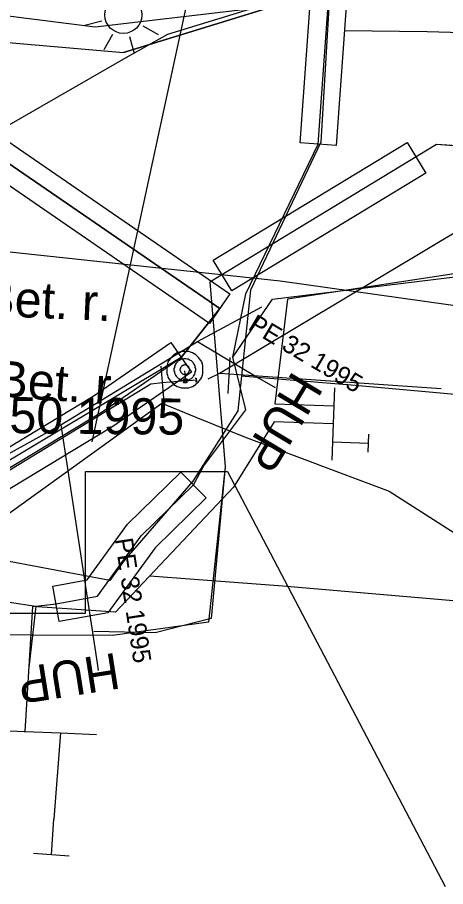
# Model space of a CAD drawing. Extents: x -746464 to -745690, y -1051581 to -1049993.
# Drawn here: x -746217.4 to -746205.55, y -1051051.28 to -1051027.23 of the extents above; entities that cross this region are included whole.
import ezdxf

# ---------------------------------------------------------------- set-up
doc = ezdxf.new("R2010")
doc.units = 0
for name, color, linetype in [('04_CETIN_neprovozovane', 7, 'Continuous'), ('04_CETIN_sdelovaci_podzem', 7, 'Continuous'), ('37_TVNET_sdelovaci_aktualizace_2019', 7, 'Continuous'), ('48_Prazs_plynarenska_STL', 7, 'Continuous'), ('48_Prazs_plynarenska_STL_popisy', 7, 'Continuous'), ('51_PVaK_kanal_zruseno_overena poloha', 7, 'Continuous'), ('51_PVaK_vodovod_chranicky_objekty', 7, 'Continuous'), ('51_PVaK_vodovod_neoverena poloha_rad', 7, 'Continuous'), ('51_PVaK_vodovod_overena poloha_rad', 7, 'Continuous'), ('51_PVaK_vodovod_zruseno_overena poloha', 7, 'Continuous'), ('55_PREdi_chranicky', 7, 'Continuous'), ('55_PREdi_NN', 7, 'Continuous'), ('55_PREdi_NN_popisy', 7, 'Continuous'), ('55_PREdi_NN_pripojovaci_misto', 7, 'Continuous'), ('55_PREdi_stavby_popisy', 7, 'Continuous'), ('55_PREdi_VN', 7, 'Continuous'), ('55_PREdi_ZRUSENE_elektro', 7, 'Continuous')]:
    doc.layers.add(name, color=color, linetype=linetype)

msp = doc.modelspace()

# ---------------------------------------------------------------- linework, layer by layer
at = {"layer": '04_CETIN_neprovozovane'}
for points in [[(-746232.55, -1051042.64), (-746231.74, -1051040.97), (-746231.72, -1051033.76), (-746230.88, -1051032.56), (-746225.36, -1051032.8), (-746219.36, -1051027.78), (-746214.46, -1051028.2), (-746202.86, -1051024.63), (-746199.26, -1051023.84)], [(-746230.88, -1051032.56), (-746225.36, -1051032.8), (-746219.36, -1051027.78), (-746214.46, -1051028.2), (-746202.86, -1051024.63), (-746199.26, -1051023.84)], [(-746213.24, -1051027.7), (-746206.91, -1051025.75), (-746205.16, -1051025.21)], [(-746187.72, -1051045.91), (-746187.64, -1051044.61), (-746188.83, -1051044.53), (-746188.39, -1051037.59), (-746210.13, -1051034.53), (-746221.4, -1051033.32)]]:
    msp.add_lwpolyline(points, dxfattribs=at)
at = {"layer": '04_CETIN_sdelovaci_podzem'}
for points in [[(-746202.86, -1051024.63), (-746214.46, -1051028.2)], [(-746229.36, -1051032.18), (-746221.31, -1051032.32), (-746214.39, -1051028.34), (-746213.24, -1051027.7)], [(-746219.36, -1051027.78), (-746214.46, -1051028.2)], [(-746221.31, -1051032.32), (-746214.39, -1051028.34)], [(-746219.39, -1051042.21), (-746213.4, -1051037.91), (-746212.46, -1051038.29)], [(-746212.46, -1051038.29), (-746211.07, -1051038.86)], [(-746211.07, -1051038.86), (-746207.11, -1051040.34), (-746201.26, -1051044.09)]]:
    msp.add_lwpolyline(points, dxfattribs=at)
at = {"layer": '37_TVNET_sdelovaci_aktualizace_2019'}
for points in [[(-746193.888, -1051024.474), (-746211.911, -1051023.116), (-746215.34, -1051038.976)], [(-746239.25, -1051043.721), (-746215.517, -1051043.721), (-746215.517, -1051039.794), (-746211.59, -1051039.794), (-746205.564, -1051051.284)]]:
    msp.add_lwpolyline(points, dxfattribs=at)
at = {"layer": '48_Prazs_plynarenska_STL'}
for points in [[(-746235.919, -1051039.569), (-746218.42, -1051039.73), (-746216.2, -1051038.51), (-746212.42, -1051036.2), (-746210.636, -1051035.246)], [(-746212.42, -1051036.2), (-746210.699, -1051037.224)], [(-746210.699, -1051037.224), (-746210.268, -1051037.478)], [(-746216.2, -1051038.51), (-746215.195, -1051045.105)], [(-746215.195, -1051045.105), (-746215.164, -1051045.306)]]:
    msp.add_lwpolyline(points, dxfattribs=at)
at = {"layer": '51_PVaK_kanal_zruseno_overena poloha'}
msp.add_lwpolyline([(-746220.869, -1051026.785), (-746215.243, -1051027.493), (-746206.826, -1051026.495), (-746196.38, -1051025.44), (-746193.464, -1051025.18), (-746179.748, -1051025.767)], dxfattribs=at)
at = {"layer": '51_PVaK_vodovod_chranicky_objekty'}
for p, q in [((-746211.571, -1051037.64), (-746211.514, -1051036.64)), ((-746213.337, -1051037.88), (-746213.417, -1051036.88)), ((-746212.799, -1051037.339), (-746212.699, -1051037.239)), ((-746212.799, -1051037.239), (-746212.699, -1051037.339)), ((-746212.799, -1051037.239), (-746212.799, -1051037.259)), ((-746212.799, -1051037.239), (-746212.779, -1051037.239)), ((-746212.799, -1051037.339), (-746212.799, -1051037.319)), ((-746212.799, -1051037.339), (-746212.779, -1051037.339)), ((-746212.699, -1051037.239), (-746212.719, -1051037.239)), ((-746212.699, -1051037.339), (-746212.719, -1051037.339)), ((-746212.699, -1051037.239), (-746212.699, -1051037.259)), ((-746212.699, -1051037.339), (-746212.699, -1051037.319))]:
    msp.add_line(p, q, dxfattribs=at)
for points in [[(-746212.265, -1051036.979), (-746212.265, -1051036.934), (-746212.265, -1051036.873), (-746212.28, -1051036.828), (-746212.295, -1051036.767), (-746212.326, -1051036.722), (-746212.356, -1051036.676), (-746212.386, -1051036.646), (-746212.432, -1051036.601), (-746212.462, -1051036.57), (-746212.508, -1051036.54), (-746212.553, -1051036.51), (-746212.614, -1051036.494), (-746212.659, -1051036.479), (-746212.72, -1051036.479), (-746212.765, -1051036.479), (-746212.826, -1051036.479), (-746212.871, -1051036.479), (-746212.917, -1051036.494), (-746212.977, -1051036.51), (-746213.023, -1051036.54), (-746213.068, -1051036.57), (-746213.098, -1051036.601), (-746213.144, -1051036.646), (-746213.174, -1051036.676), (-746213.205, -1051036.722), (-746213.235, -1051036.767), (-746213.25, -1051036.828), (-746213.265, -1051036.873), (-746213.265, -1051036.934), (-746213.265, -1051036.979), (-746213.265, -1051037.04), (-746213.265, -1051037.085), (-746213.25, -1051037.131), (-746213.235, -1051037.191), (-746213.205, -1051037.237), (-746213.174, -1051037.282), (-746213.144, -1051037.313), (-746213.098, -1051037.358), (-746213.068, -1051037.388), (-746213.023, -1051037.419), (-746212.977, -1051037.449), (-746212.917, -1051037.464), (-746212.871, -1051037.479), (-746212.826, -1051037.479), (-746212.765, -1051037.479), (-746212.72, -1051037.479), (-746212.659, -1051037.479), (-746212.614, -1051037.464), (-746212.553, -1051037.449), (-746212.508, -1051037.419), (-746212.462, -1051037.388), (-746212.432, -1051037.358), (-746212.386, -1051037.313), (-746212.356, -1051037.282), (-746212.326, -1051037.237), (-746212.295, -1051037.191), (-746212.28, -1051037.131), (-746212.265, -1051037.085), (-746212.265, -1051037.04), (-746212.265, -1051036.979)], [(-746212.462, -1051036.979), (-746212.462, -1051036.949), (-746212.477, -1051036.919), (-746212.477, -1051036.888), (-746212.492, -1051036.858), (-746212.508, -1051036.828), (-746212.523, -1051036.797), (-746212.538, -1051036.782), (-746212.568, -1051036.752), (-746212.583, -1051036.737), (-746212.614, -1051036.722), (-746212.644, -1051036.707), (-746212.674, -1051036.691), (-746212.705, -1051036.691), (-746212.735, -1051036.676), (-746212.765, -1051036.676), (-746212.795, -1051036.676), (-746212.826, -1051036.691), (-746212.856, -1051036.691), (-746212.886, -1051036.707), (-746212.917, -1051036.722), (-746212.947, -1051036.737), (-746212.962, -1051036.752), (-746212.992, -1051036.782), (-746213.008, -1051036.797), (-746213.023, -1051036.828), (-746213.038, -1051036.858), (-746213.053, -1051036.888), (-746213.053, -1051036.919), (-746213.068, -1051036.949), (-746213.068, -1051036.979), (-746213.068, -1051037.01), (-746213.053, -1051037.04), (-746213.053, -1051037.07), (-746213.038, -1051037.101), (-746213.023, -1051037.131), (-746213.008, -1051037.161), (-746212.992, -1051037.176), (-746212.962, -1051037.207), (-746212.947, -1051037.222), (-746212.917, -1051037.237), (-746212.886, -1051037.252), (-746212.856, -1051037.267), (-746212.826, -1051037.267), (-746212.795, -1051037.282), (-746212.765, -1051037.282), (-746212.735, -1051037.282), (-746212.705, -1051037.267), (-746212.674, -1051037.267), (-746212.644, -1051037.252), (-746212.614, -1051037.237), (-746212.583, -1051037.222), (-746212.568, -1051037.207), (-746212.538, -1051037.176), (-746212.523, -1051037.161), (-746212.508, -1051037.131), (-746212.492, -1051037.101), (-746212.477, -1051037.07), (-746212.477, -1051037.04), (-746212.462, -1051037.01), (-746212.462, -1051036.979)], [(-746212.629, -1051036.979), (-746212.629, -1051036.964), (-746212.644, -1051036.949), (-746212.644, -1051036.934), (-746212.644, -1051036.919), (-746212.659, -1051036.919), (-746212.659, -1051036.904), (-746212.674, -1051036.888), (-746212.689, -1051036.873), (-746212.705, -1051036.873), (-746212.705, -1051036.858), (-746212.72, -1051036.858), (-746212.735, -1051036.858), (-746212.75, -1051036.843), (-746212.765, -1051036.843), (-746212.78, -1051036.843), (-746212.795, -1051036.858), (-746212.811, -1051036.858), (-746212.826, -1051036.858), (-746212.826, -1051036.873), (-746212.841, -1051036.873), (-746212.856, -1051036.888), (-746212.871, -1051036.904), (-746212.886, -1051036.919), (-746212.886, -1051036.934), (-746212.886, -1051036.949), (-746212.902, -1051036.964), (-746212.902, -1051036.979), (-746212.902, -1051036.994), (-746212.886, -1051037.01), (-746212.886, -1051037.025), (-746212.886, -1051037.04), (-746212.871, -1051037.055), (-746212.856, -1051037.07), (-746212.841, -1051037.085), (-746212.826, -1051037.101), (-746212.811, -1051037.101), (-746212.795, -1051037.101), (-746212.78, -1051037.116), (-746212.765, -1051037.116), (-746212.75, -1051037.116), (-746212.735, -1051037.101), (-746212.72, -1051037.101), (-746212.705, -1051037.101), (-746212.689, -1051037.085), (-746212.674, -1051037.07), (-746212.659, -1051037.055), (-746212.659, -1051037.04), (-746212.644, -1051037.04), (-746212.644, -1051037.025), (-746212.644, -1051037.01), (-746212.629, -1051036.994), (-746212.629, -1051036.979)], [(-746212.699, -1051037.289), (-746212.699, -1051037.284), (-746212.7, -1051037.279), (-746212.701, -1051037.274), (-746212.703, -1051037.269), (-746212.706, -1051037.264), (-746212.709, -1051037.26), (-746212.712, -1051037.256), (-746212.716, -1051037.252), (-746212.72, -1051037.249), (-746212.724, -1051037.246), (-746212.729, -1051037.243), (-746212.734, -1051037.241), (-746212.739, -1051037.24), (-746212.744, -1051037.239), (-746212.749, -1051037.239), (-746212.754, -1051037.239), (-746212.759, -1051037.24), (-746212.764, -1051037.241), (-746212.769, -1051037.243), (-746212.774, -1051037.246), (-746212.778, -1051037.249), (-746212.782, -1051037.252), (-746212.786, -1051037.256), (-746212.789, -1051037.26), (-746212.792, -1051037.264), (-746212.795, -1051037.269), (-746212.797, -1051037.274), (-746212.798, -1051037.279), (-746212.799, -1051037.284), (-746212.799, -1051037.289), (-746212.799, -1051037.294), (-746212.798, -1051037.299), (-746212.797, -1051037.304), (-746212.795, -1051037.309), (-746212.792, -1051037.314), (-746212.789, -1051037.318), (-746212.786, -1051037.322), (-746212.782, -1051037.326), (-746212.778, -1051037.329), (-746212.774, -1051037.332), (-746212.769, -1051037.335), (-746212.764, -1051037.337), (-746212.759, -1051037.338), (-746212.754, -1051037.339), (-746212.749, -1051037.339), (-746212.744, -1051037.339), (-746212.739, -1051037.338), (-746212.734, -1051037.337), (-746212.729, -1051037.335), (-746212.724, -1051037.332), (-746212.72, -1051037.329), (-746212.716, -1051037.326), (-746212.712, -1051037.322), (-746212.709, -1051037.318), (-746212.706, -1051037.314), (-746212.703, -1051037.309), (-746212.701, -1051037.304), (-746212.7, -1051037.299), (-746212.699, -1051037.294), (-746212.699, -1051037.289)], [(-746212.48, -1051037.217), (-746212.455, -1051037.215), (-746212.447, -1051037.314), (-746212.472, -1051037.316)]]:
    msp.add_lwpolyline(points, dxfattribs=at)
at = {"layer": '51_PVaK_vodovod_neoverena poloha_rad'}
msp.add_line((-746212.75, -1051037.29), (-746212.451, -1051037.266), dxfattribs=at)
at = {"layer": '51_PVaK_vodovod_overena poloha_rad'}
for p, q in [((-746212.78, -1051037.01), (-746212.75, -1051037.29)), ((-746212.75, -1051037.29), (-746213.38, -1051037.34))]:
    msp.add_line(p, q, dxfattribs=at)
msp.add_lwpolyline([(-746213.38, -1051037.34), (-746213.71, -1051037.385), (-746218.12, -1051040.07), (-746229.11, -1051040.25), (-746236.02, -1051040.57)], dxfattribs=at)
at = {"layer": '51_PVaK_vodovod_zruseno_overena poloha'}
for p, q in [((-746211.79, -1051037.08), (-746211.54, -1051037.1)), ((-746211.54, -1051037.1), (-746205.67, -1051037.5))]:
    msp.add_line(p, q, dxfattribs=at)
msp.add_lwpolyline([(-746202.75, -1051031.17), (-746203.77, -1051032.28), (-746211.79, -1051037.08), (-746212.126, -1051037.239)], dxfattribs=at)
at = {"layer": '55_PREdi_chranicky'}
for points in [[(-746209.038, -1051023.263), (-746208.04, -1051023.335), (-746208.58, -1051030.775), (-746209.578, -1051030.703), (-746209.038, -1051023.263)], [(-746220.834, -1051026.861), (-746219.967, -1051027.359), (-746220.44, -1051028.184), (-746220.44, -1051028.583), (-746220.298, -1051028.846), (-746211.517, -1051034.878), (-746212.083, -1051035.702), (-746221.062, -1051029.534), (-746221.44, -1051028.837), (-746221.44, -1051027.917), (-746220.834, -1051026.861)], [(-746211.465, -1051034.801), (-746211.984, -1051033.946), (-746206.616, -1051030.691), (-746206.097, -1051031.546), (-746211.465, -1051034.801)], [(-746213.154, -1051036.228), (-746212.586, -1051037.051), (-746214.758, -1051038.55), (-746217.918, -1051040.458), (-746220.105, -1051041.557), (-746220.611, -1051040.645), (-746218.402, -1051039.582), (-746215.301, -1051037.71), (-746213.154, -1051036.228)], [(-746216.42, -1051042.968), (-746215.467, -1051042.794), (-746214.35, -1051041.252), (-746212.88, -1051039.813), (-746212.18, -1051040.528), (-746213.59, -1051041.907), (-746214.893, -1051043.706), (-746216.24, -1051043.952), (-746216.42, -1051042.968)]]:
    msp.add_lwpolyline(points, close=True, dxfattribs=at)
at = {"layer": '55_PREdi_NN'}
for points in [[(-746205.314, -1051022.155), (-746207.659, -1051021.956), (-746208.557, -1051023.203), (-746209.007, -1051030.687), (-746210.952, -1051034.779), (-746211.302, -1051038.121), (-746212.549, -1051040.067), (-746214.445, -1051042.263), (-746214.844, -1051042.812), (-746219.634, -1051041.913), (-746228.415, -1051041.864), (-746234.807, -1051041.255), (-746237.392, -1051042.35)], [(-746211.44, -1051036.63), (-746211.08, -1051034.88), (-746209.08, -1051030.74), (-746208.54, -1051023.3), (-746208.29, -1051022.64), (-746207.69, -1051022.14), (-746205.43, -1051022.37)], [(-746211.44, -1051036.63), (-746210.34, -1051035.03), (-746201.83, -1051033.99), (-746193.61, -1051032.49), (-746186.78, -1051030.81), (-746181.7, -1051031.04), (-746181.2, -1051031.6)], [(-746181.821, -1051033.407), (-746181.359, -1051031.546), (-746181.614, -1051031.164), (-746186.645, -1051030.832), (-746193.612, -1051032.546), (-746209.924, -1051035.034), (-746210.272, -1051037.923), (-746208.645, -1051037.981)], [(-746211.08, -1051038.09), (-746211.44, -1051036.63)], [(-746208.627, -1051037.481), (-746208.645, -1051037.981), (-746208.663, -1051038.481), (-746208.681, -1051038.981), (-746208.699, -1051039.48)], [(-746216.89, -1051043.52), (-746216.33, -1051043.46), (-746215.18, -1051043.25), (-746213.97, -1051041.58), (-746212.53, -1051040.17), (-746212.24, -1051039.64), (-746211.08, -1051038.09)], [(-746208.663, -1051038.481), (-746210.29, -1051038.423), (-746211.416, -1051040.232), (-746214.689, -1051043.688), (-746216.981, -1051043.53), (-746217.196, -1051046.991)], [(-746208.681, -1051038.981), (-746208.181, -1051038.998)], [(-746237.32, -1051042.58), (-746236.73, -1051042.13), (-746233.28, -1051042.36), (-746229.04, -1051042.86), (-746226.33, -1051042.7), (-746221.72, -1051042.88), (-746219.7, -1051042.91), (-746217.62, -1051043.41), (-746216.89, -1051043.52)], [(-746217.027, -1051044.324), (-746220.012, -1051044.311), (-746221.148, -1051042.584), (-746229.659, -1051042.139), (-746230.231, -1051042.123), (-746231.405, -1051043.22), (-746231.997, -1051043.173), (-746233.87, -1051043.389), (-746235.001, -1051043.171), (-746235.862, -1051043.877)], [(-746216.89, -1051043.52), (-746217.09, -1051045.3)], [(-746221.207, -1051046.823), (-746220.206, -1051046.865), (-746219.208, -1051046.906), (-746218.209, -1051046.948), (-746217.209, -1051046.989), (-746217.196, -1051046.991), (-746216.211, -1051047.031), (-746215.212, -1051047.073)], [(-746216.211, -1051047.031), (-746216.388, -1051049.417)]]:
    msp.add_lwpolyline(points, dxfattribs=at)
at = {"layer": '55_PREdi_NN_popisy'}
for points in [[(-746211.211, -1051037.154), (-746208.054, -1051037.405), (-746199.154, -1051038.21)], [(-746213.739, -1051042.685), (-746210.057, -1051042.964), (-746201.153, -1051043.723)]]:
    msp.add_lwpolyline(points, dxfattribs=at)
at = {"layer": '55_PREdi_NN_pripojovaci_misto'}
for p, q in [((-746207.69, -1051039.265), (-746207.673, -1051038.766)), ((-746208.181, -1051038.998), (-746207.681, -1051039.015)), ((-746216.457, -1051050.405), (-746216.388, -1051049.417)), ((-746215.963, -1051050.439), (-746216.951, -1051050.37))]:
    msp.add_line(p, q, dxfattribs=at)
at = {"layer": '55_PREdi_stavby_popisy'}
msp.add_lwpolyline([(-746208.349, -1051027.593), (-746206.06, -1051027.624), (-746195.04, -1051027.937)], dxfattribs=at)
at = {"layer": '55_PREdi_VN'}
for p, q in [((-746215.064, -1051027.334), (-746215.531, -1051027.46)), ((-746213.926, -1051027.467), (-746213.504, -1051027.709)), ((-746214.769, -1051027.706), (-746215.011, -1051028.128)), ((-746214.298, -1051027.762), (-746214.172, -1051028.229))]:
    msp.add_line(p, q, dxfattribs=at)
msp.add_circle((-746214.467, -1051027.165), 0.512, dxfattribs=at)
at = {"layer": '55_PREdi_ZRUSENE_elektro'}
for points in [[(-746217.21, -1051023.9), (-746218.33, -1051024.09), (-746220.94, -1051028.05), (-746220.94, -1051028.71), (-746220.68, -1051029.19), (-746211.8, -1051035.29), (-746212.87, -1051036.64), (-746220.33, -1051041.11), (-746221.79, -1051041.83), (-746226.05, -1051042.65), (-746226.81, -1051043.29), (-746230.39, -1051042.98), (-746231.289, -1051042.887), (-746231.824, -1051042.736), (-746232.962, -1051042.882), (-746232.856, -1051043.146), (-746232.075, -1051043.252)], [(-746232.11, -1051043.14), (-746231.64, -1051042.85), (-746230.39, -1051042.98), (-746226.81, -1051043.29), (-746226.05, -1051042.65), (-746221.79, -1051041.83), (-746220.33, -1051041.11), (-746218.16, -1051040.02), (-746215.03, -1051038.13), (-746212.87, -1051036.64), (-746211.8, -1051035.29), (-746220.68, -1051029.19), (-746220.94, -1051028.71), (-746220.94, -1051028.05), (-746220.4, -1051027.11), (-746218.76, -1051024.63), (-746218.33, -1051024.09), (-746217.21, -1051023.9)], [(-746180.917, -1051033.691), (-746180.83, -1051032.793), (-746186.238, -1051032.009), (-746205.801, -1051030.75), (-746212.074, -1051034.555), (-746211.718, -1051038.876), (-746211.653, -1051039.669), (-746212.034, -1051043.868), (-746213.589, -1051044.26), (-746215.284, -1051044.223)], [(-746180.287, -1051032.751), (-746205.801, -1051030.75), (-746212.074, -1051034.555), (-746211.91, -1051036.543)], [(-746211.91, -1051036.543), (-746211.653, -1051039.669), (-746212.112, -1051043.966), (-746214.769, -1051044.333), (-746217.027, -1051044.324)]]:
    msp.add_lwpolyline(points, dxfattribs=at)

# ---------------------------------------------------------------- texts
at = {"layer": '48_Prazs_plynarenska_STL_popisy'}
for s, height, rotation, p in [('PE 32 1995', 0.5, 329.2472, (-746211.044, -1051035.855)), ('HUP', 1, 239, (-746209.768, -1051036.978)), ('STL PE 50 1995', 1, 359.4729, (-746222.601, -1051038.691)), ('PE 32 1995', 0.5, 278.6645, (-746214.706, -1051041.673)), ('HUP', 1, 189, (-746214.664, -1051044.806))]:
    msp.add_text(s, height=height, rotation=rotation, dxfattribs=at).set_placement(p)
at = {"layer": '55_PREdi_stavby_popisy'}
for rotation, p in [(357.437, (-746225.436, -1051035.163)), (355.9686, (-746225.071, -1051037.22))]:
    msp.add_text('2x20-15.0mBet. r.', height=1, rotation=rotation, dxfattribs=at).set_placement(p)

doc.saveas('drawing.dxf')
